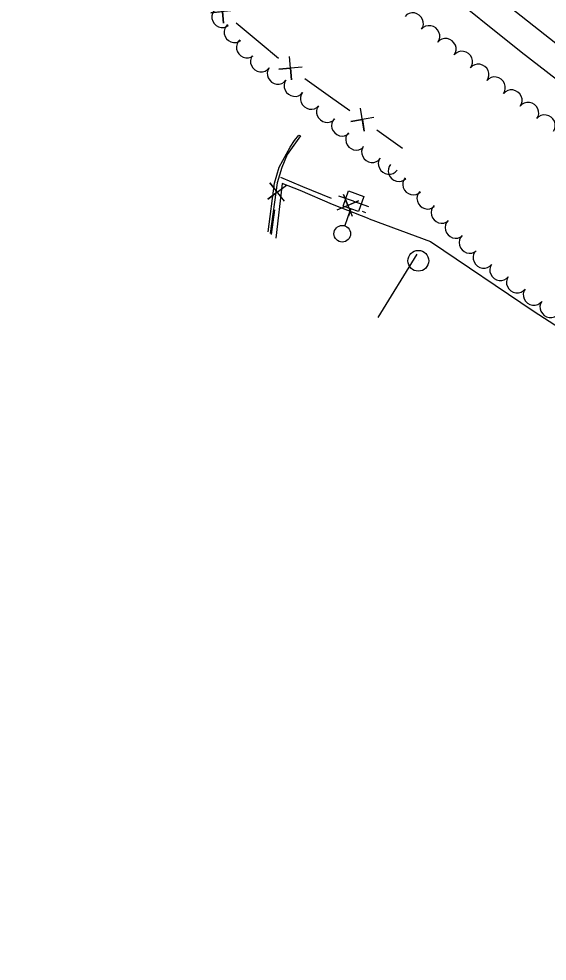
# Model space of a CAD drawing. Extents: x 1746010 to 1754829, y 655801 to 663091.
# Drawn here: x 1749070.2 to 1749324.1, y 660379.8 to 660832.4 of the extents above; entities that cross this region are included whole.
import ezdxf

# ---------------------------------------------------------------- set-up
doc = ezdxf.new("R2010")
doc.units = 0
for name, color, linetype in [('SURVEY - AERIAL SURVEY - Photo Control - Points - Locators', 7, 'Continuous'), ('SURVEY - AERIAL SURVEY - Photo Control with Text', 7, 'Continuous'), ('SURVEY - CENTERLINE - Existing Roads - Development', 7, 'Continuous'), ('SURVEY - CENTERLINE - Existing Roads Curve Text', 7, 'Continuous'), ('SURVEY - CENTERLINE - Existing Roads Text', 7, 'Continuous')]:
    doc.layers.add(name, color=color, linetype=linetype)

msp = doc.modelspace()

# ---------------------------------------------------------------- linework, layer by layer
at = {"layer": 'SURVEY - AERIAL SURVEY - Photo Control - Points - Locators'}
for points in [[(1749328.25, 660820.51), (1749265.45, 660870.2), (1749186.55, 660933.71), (1749132.73, 660977.41), (1749077.4, 661022.72), (1749061.25, 661035.93)], [(1749311.71, 660816.35), (1749232.48, 660879.98), (1749122.79, 660969.99), (1749071.5, 661014.84), (1749059.12, 661024.96)], [(1750288.61, 660074.58), (1750206.58, 660134.59), (1750105.78, 660208.88), (1750014.16, 660277.34), (1749883.11, 660375.92), (1749790.93, 660445.43), (1749702.19, 660513.29), (1749634.54, 660565.49), (1749547.88, 660632.78), (1749453.06, 660707.08), (1749311.71, 660816.35)], [(1749238.62, 660736.41), (1749220.97, 660743.29), (1749205.41, 660749.94), (1749196.74, 660753.31), (1749193.82, 660727.11)], [(1749238.62, 660736.41), (1749268.12, 660725.4), (1749317.94, 660691.81), (1749357.13, 660666.5)]]:
    msp.add_lwpolyline(points, dxfattribs=at)
at = {"layer": 'SURVEY - AERIAL SURVEY - Photo Control with Text'}
for p, q in [((1749242.88, 660688.88), (1749261.67, 660719.36)), ((1749262.18, 660716.19), (1749262.18, 660716.19))]:
    msp.add_line(p, q, dxfattribs=at)
msp.add_circle((1749262.22, 660716.2), 5, dxfattribs=at)
at = {"layer": 'SURVEY - CENTERLINE - Existing Roads - Development'}
for points in [[(1749173.74, 660836.45), (1749162.55, 660835.36), (1749168.11, 660835.94), (1749168.62, 660830.31), (1749167.67, 660841.51)], [(1749186.26, 660820.7), (1749174.73, 660830.3)], [(1749195.02, 660813.4), (1749186.26, 660820.7)], [(1749206.4, 660809.26), (1749195.21, 660808.17), (1749200.77, 660808.74), (1749201.28, 660803.11), (1749200.33, 660814.31)], [(1749219.97, 660794.86), (1749207.75, 660803.57)], [(1749229.25, 660788.24), (1749219.97, 660794.86)], [(1749240.91, 660784.96), (1749229.83, 660783.03), (1749235.33, 660784.03), (1749236.26, 660778.44), (1749234.48, 660789.55)], [(1749254.57, 660770.18), (1749242.35, 660778.89)], [(1749190.06, 660730.14), (1749193.02, 660753.49), (1749195.39, 660761.18), (1749200.55, 660770.72), (1749202.69, 660774.03), (1749204.87, 660776.61), (1749205.66, 660776.15), (1749199.15, 660767.21), (1749196.67, 660761.03), (1749194.31, 660753.58), (1749191.01, 660729.38)], [(1749195.99, 660756.31), (1749206.52, 660751.94)], [(1749197.86, 660744.77), (1749190.91, 660753.6), (1749194.39, 660749.23), (1749189.93, 660745.76), (1749198.85, 660752.6)], [(1749206.52, 660751.94), (1749220.37, 660746.2)], [(1749223.14, 660740.61), (1749233.5, 660744.98), (1749228.37, 660742.78), (1749226.21, 660748), (1749230.44, 660737.59)], [(1749191.73, 660728.79), (1749193.21, 660740.61)], [(1749235.24, 660740.04), (1749236.89, 660739.35)]]:
    msp.add_lwpolyline(points, dxfattribs=at)
at = {"layer": 'SURVEY - CENTERLINE - Existing Roads Curve Text'}
for p, q in [((1749231.13, 660744.78), (1749224.05, 660747.26)), ((1749231.13, 660744.78), (1749238.2, 660742.29)), ((1749226.95, 660732.89), (1749229.83, 660741.1)), ((1749229.7, 660740.72), (1749228.64, 660737.7))]:
    msp.add_line(p, q, dxfattribs=at)
msp.add_lwpolyline([(1749236.1, 660747.16), (1749233.51, 660739.8), (1749226.15, 660742.39), (1749228.74, 660749.75)], close=True, dxfattribs=at)
msp.add_circle((1749225.66, 660729.21), 4, dxfattribs=at)
at = {"layer": 'SURVEY - CENTERLINE - Existing Roads Text'}
for centre, major_axis in [((1749167.8, 660833.15), (-3.15, 3.89)), ((1749259.79, 660830.5), (3.94, -3.08)), ((1749173.72, 660825.83), (-3.15, 3.89)), ((1749267.66, 660824.34), (3.94, -3.08)), ((1749179.65, 660818.51), (-3.15, 3.89)), ((1749275.54, 660818.18), (3.94, -3.08)), ((1749283.42, 660812.02), (3.94, -3.08)), ((1749186.45, 660811.77), (-4.03, 2.95)), ((1749291.29, 660805.86), (3.94, -3.08)), ((1749194.51, 660805.86), (-4.03, 2.95)), ((1749202.58, 660799.96), (-4.03, 2.95)), ((1749299.17, 660799.7), (3.94, -3.08)), ((1749210.44, 660793.81), (-3.87, 3.16)), ((1749307.24, 660793.49), (3.99, -3.01)), ((1749315.2, 660787.48), (3.99, -3.01)), ((1749218.16, 660787.5), (-3.87, 3.16)), ((1749225.37, 660780.94), (-3.55, 3.52)), ((1749323.16, 660781.46), (3.99, -3.01)), ((1749232.18, 660774.19), (-3.55, 3.52)), ((1749239.87, 660768.23), (-4.09, 2.88)), ((1749247.89, 660762.57), (-4.09, 2.88)), ((1749252.6, 660759.1), (-3.68, 3.38)), ((1749259.6, 660752.67), (-3.68, 3.38)), ((1749266.41, 660745.89), (-3.53, 3.54)), ((1749273.2, 660739.07), (-3.41, 3.65)), ((1749279.93, 660731.86), (-3.41, 3.65)), ((1749286.67, 660724.66), (-3.41, 3.65)), ((1749293.41, 660717.46), (-4.02, 2.97)), ((1749301.45, 660711.52), (-4.02, 2.97)), ((1749309.49, 660705.58), (-4.02, 2.97)), ((1749317.53, 660699.65), (-4.02, 2.97)), ((1749325.56, 660693.71), (-4.02, 2.97))]:
    msp.add_ellipse(centre, major_axis=major_axis, ratio=0.940188, start_param=0, end_param=3.141593, dxfattribs=at)

doc.saveas('drawing.dxf')
